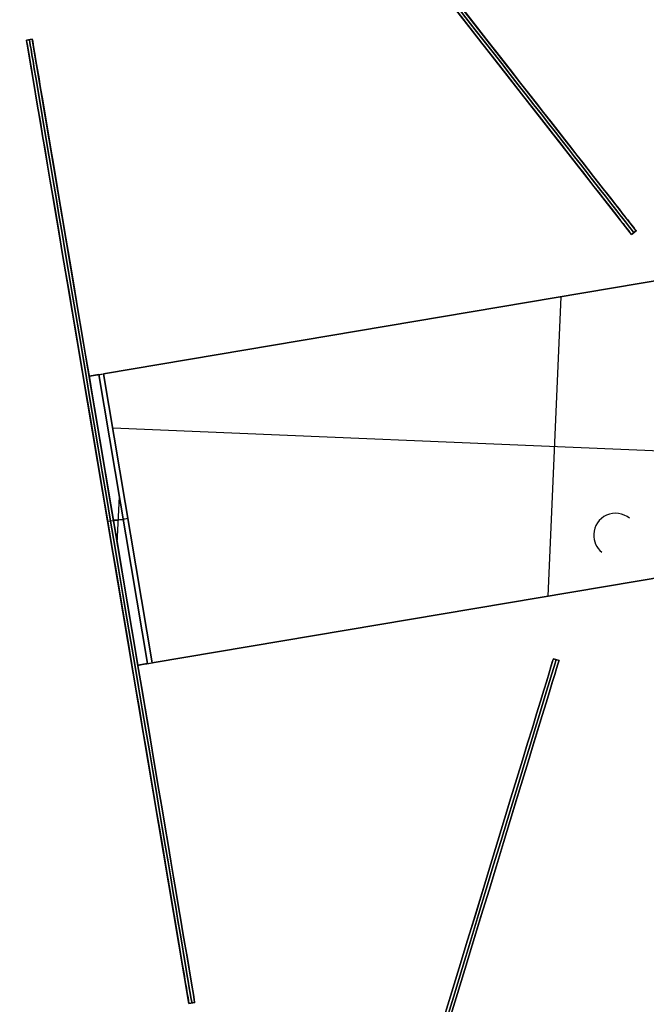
# Model space of a CAD drawing. Header units: millimetres. Extents: x -83 to 676, y -83 to 676.
# Tile 596 of 656: x 454 to 518, y 275 to 376. Entities that reach past the tile are written whole.
import ezdxf

# ---------------------------------------------------------------- set-up
doc = ezdxf.new("R2010")
doc.units = ezdxf.units.MM
doc.header["$MEASUREMENT"] = 0
doc.layers.add('IGES level 0', color=7, linetype='Continuous', true_color=0xff7878)

msp = doc.modelspace()

# ---------------------------------------------------------------- linework, layer by layer
at = {"layer": 'IGES level 0', "color": 6, "true_color": 0xff00ff}
for p, q in [((516.6, 354.25, -6), (405.78, 496.09, -6)), ((516.13, 353.88, -6), (405.31, 495.72, -6)), ((516.6, 354.25, -43.5), (516.13, 353.88, -43.5)), ((516.6, 354.25, -43.5), (516.13, 353.88, -43.5)), ((516.13, 353.88, 31.5), (516.6, 354.25, 31.5)), ((516.6, 354.25, -6), (516.13, 353.88, -6)), ((516.13, 353.88, 31.5), (516.6, 354.25, 31.5)), ((516.13, 353.88, 31.5), (516.13, 353.88, -43.5)), ((516.13, 353.88, -43.5), (516.13, 353.88, 31.5)), ((516.37, 354.07, -43.5), (516.37, 354.07, 31.5)), ((516.6, 354.25, 31.5), (516.6, 354.25, -43.5)), ((516.6, 354.25, 31.5), (516.6, 354.25, -43.5))]:
    msp.add_line(p, q, dxfattribs=at)
at = {"layer": 'IGES level 0', "color": 2, "true_color": 0xeded00}
for p, q in [((454.84, 373.88, 96.5), (454.25, 373.78, 96.5)), ((454.25, 373.78, -153.5), (454.84, 373.88, -153.5)), ((454.25, 373.78, -28.5), (454.84, 373.88, -28.5)), ((454.25, 373.78, -153.5), (454.84, 373.88, -153.5)), ((454.84, 373.88, 96.5), (454.25, 373.78, 96.5)), ((454.25, 373.78, -153.5), (454.25, 373.78, 96.5)), ((470.87, 275.17, -28.5), (454.25, 373.78, -28.5)), ((454.25, 373.78, 96.5), (454.25, 373.78, -153.5)), ((454.55, 373.83, -153.5), (454.55, 373.83, 96.5)), ((454.84, 373.88, -153.5), (454.84, 373.88, 96.5)), ((454.84, 373.88, -153.5), (454.84, 373.88, 96.5)), ((471.46, 275.27, -28.5), (454.84, 373.88, -28.5)), ((463.15, 324.58, -203.5), (462.56, 324.48, -203.5)), ((463.15, 324.58, 146.5), (462.56, 324.48, 146.5)), ((463.15, 324.58, -203.5), (463.15, 324.58, 146.5)), ((462.56, 324.48, -203.5), (462.56, 324.48, 146.5)), ((471.46, 275.27, -153.5), (470.87, 275.17, -153.5)), ((471.46, 275.27, -153.5), (470.87, 275.17, -153.5)), ((470.87, 275.17, 96.5), (471.46, 275.27, 96.5)), ((471.46, 275.27, -28.5), (470.87, 275.17, -28.5)), ((470.87, 275.17, 96.5), (471.46, 275.27, 96.5)), ((470.87, 275.17, 96.5), (470.87, 275.17, -153.5)), ((470.87, 275.17, -153.5), (470.87, 275.17, 96.5)), ((471.16, 275.22, -153.5), (471.16, 275.22, 96.5)), ((471.46, 275.27, 96.5), (471.46, 275.27, -153.5)), ((471.46, 275.27, 96.5), (471.46, 275.27, -153.5))]:
    msp.add_line(p, q, dxfattribs=at)
at = {"layer": 'IGES level 0', "color": 254, "true_color": 0xcad1ee}
for p, q in [((462.14, 339.62, 48), (549.41, 354.32, 48)), ((549.41, 354.32, 47), (462.14, 339.62, 47)), ((505.03, 346.84, 48), (505.03, 346.84, 47)), ((461.65, 339.53, 8), (460.66, 339.37, 8)), ((461.65, 339.53, 28), (460.66, 339.37, 28)), ((460.66, 339.37, 8), (460.66, 339.37, 46.5)), ((461.65, 339.53, 46.5), (461.65, 339.53, 8)), ((467.12, 310.03, 48), (554.39, 324.74, 48)), ((554.39, 324.74, 47), (467.12, 310.03, 47)), ((514.61, 325.34, 47), (514.61, 325.34, 48)), ((515.93, 324.84, 48), (515.93, 324.84, 47)), ((512.26, 323.18, 47), (512.26, 323.18, 48)), ((512.26, 323.18, 48), (512.26, 323.18, 47)), ((513.09, 321.34, 47), (513.09, 321.34, 48)), ((510.02, 317.26, 48), (510.02, 317.26, 47)), ((466.63, 309.95, 8), (465.64, 309.78, 8)), ((466.63, 309.95, 28), (465.64, 309.78, 28)), ((465.64, 309.78, 8), (465.64, 309.78, 46.5)), ((466.63, 309.95, 46.5), (466.63, 309.95, 8))]:
    msp.add_line(p, q, dxfattribs=at)
at = {"layer": 'IGES level 0', "color": 140, "true_color": 0x00ccff}
for p, q in [((549.41, 354.32, 48), (462.14, 339.62, 48)), ((549.41, 354.32, 47), (462.14, 339.62, 47)), ((507.61, 316.86, 48), (508.92, 347.5, 48)), ((507.61, 316.86, 47), (508.92, 347.5, 47)), ((460.66, 339.37, 8), (461.65, 339.53, 8)), ((460.66, 339.37, 46.5), (465.64, 309.78, 46.5)), ((465.64, 309.78, 46.5), (460.66, 339.37, 46.5)), ((460.66, 339.37, 46.5), (460.66, 339.37, 8)), ((460.66, 339.37, 8), (465.64, 309.78, 8)), ((465.64, 309.78, 27.25), (460.66, 339.37, 27.25)), ((465.64, 309.78, 8), (460.66, 339.37, 8)), ((461.65, 339.53, 46.5), (466.63, 309.95, 46.5)), ((461.65, 339.53, 8), (466.63, 309.95, 8)), ((461.65, 339.53, 46.5), (461.65, 339.53, 8)), ((461.65, 339.53, 8), (466.63, 309.95, 8)), ((466.63, 309.95, 46.5), (461.65, 339.53, 46.5)), ((466.63, 309.95, 27.25), (461.65, 339.53, 27.25)), ((462.14, 339.62, 48), (467.12, 310.03, 48)), ((467.12, 310.03, 48), (462.14, 339.62, 48)), ((462.14, 339.62, 47), (467.12, 310.03, 47)), ((467.12, 310.03, 47), (462.14, 339.62, 47)), ((463.07, 334.1, 48), (553.46, 330.25, 48)), ((463.07, 334.1, 47), (553.46, 330.25, 47)), ((463.54, 322.26, 8), (463.75, 327.06, 8)), ((464.16, 324.64, 8), (463.13, 324.68, 8)), ((463.15, 324.58, 8), (463.15, 324.58, 46.5)), ((464.14, 324.74, 8), (464.14, 324.74, 46.5)), ((467.12, 310.03, 48), (554.39, 324.74, 48)), ((467.12, 310.03, 47), (554.39, 324.74, 47)), ((514.61, 325.34, 47), (514.61, 325.34, 48)), ((515.93, 324.84, 48), (515.93, 324.84, 47)), ((512.26, 323.18, 48), (512.26, 323.18, 47)), ((512.26, 323.18, 47), (512.26, 323.18, 48)), ((513.09, 321.34, 47), (513.09, 321.34, 48)), ((466.63, 309.95, 8), (465.64, 309.78, 8)), ((465.64, 309.78, 8), (465.64, 309.78, 46.5)), ((466.63, 309.95, 8), (466.63, 309.95, 46.5))]:
    msp.add_line(p, q, dxfattribs=at)
at = {"layer": 'IGES level 0', "color": 5, "true_color": 0x1212ff}
for p, q in [((464.45, 166.96, -13.5), (508.14, 310.45, -13.5)), ((508.14, 310.45, -88.5), (508.14, 310.45, 61.5)), ((508.72, 310.27, 61.5), (508.14, 310.45, 61.5)), ((508.14, 310.45, 61.5), (508.14, 310.45, -88.5)), ((508.14, 310.45, -88.5), (508.72, 310.27, -88.5)), ((508.14, 310.45, -13.5), (508.72, 310.27, -13.5)), ((508.14, 310.45, -88.5), (508.72, 310.27, -88.5)), ((508.72, 310.27, 61.5), (508.14, 310.45, 61.5)), ((465.02, 166.78, -13.5), (508.72, 310.27, -13.5)), ((508.43, 310.36, -88.5), (508.43, 310.36, 61.5)), ((508.72, 310.27, -88.5), (508.72, 310.27, 61.5)), ((508.72, 310.27, -88.5), (508.72, 310.27, 61.5))]:
    msp.add_line(p, q, dxfattribs=at)
at = {"layer": 'IGES level 0', "color": 153, "true_color": 0x5393cf}
for centre, radius in [((296.5, 296.5), 296.5), ((296.5, 296.5, -1.2), 296.5), ((296.5, 296.5), 241), ((296.5, 296.5, -1.2), 241)]:
    msp.add_circle(centre, radius, dxfattribs=at)
at = {"layer": 'IGES level 0'}
for centre, radius in [((296.5, 296.5, 47), 296.5), ((296.5, 296.5), 296.5), ((296.5, 296.5, 47), 295.3), ((296.5, 296.5), 295.3)]:
    msp.add_circle(centre, radius, dxfattribs=at)
at = {"layer": 'IGES level 0', "color": 124, "true_color": 0x1aa180}
for centre, radius in [((296.5, 296.5, 47), 295), ((296.5, 296.5, 45.8), 295), ((296.5, 296.5, 47), 242.5), ((296.5, 296.5, 45.8), 242.5)]:
    msp.add_circle(centre, radius, dxfattribs=at)
at = {"layer": 'IGES level 0', "color": 31, "true_color": 0xffba87}
for centre, radius in [((296.5, 296.5), 242.2), ((296.5, 296.5, 47), 242.2), ((296.5, 296.5), 241), ((296.5, 296.5, 47), 241)]:
    msp.add_circle(centre, radius, dxfattribs=at)
at = {"layer": 'IGES level 0'}
for centre, radius, start, end in [((296.5, 296.5), 296.5, 45, 225), ((296.5, 296.5, 47), 296.5, 45, 225), ((296.5, 296.5, 23.5), 296.5, 45, 225), ((296.5, 296.5, 47), 295.3, 45, 225), ((296.5, 296.5), 295.3, 45, 225), ((296.5, 296.5, 23.5), 295.3, 45, 225), ((296.5, 296.5), 296.5, 225, 45), ((296.5, 296.5, 47), 296.5, 225, 45), ((296.5, 296.5, 23.5), 296.5, 225, 45), ((296.5, 296.5, 47), 295.3, 225, 45), ((296.5, 296.5), 295.3, 225, 45), ((296.5, 296.5, 23.5), 295.3, 225, 45)]:
    msp.add_arc(centre, radius, start, end, dxfattribs=at)
at = {"layer": 'IGES level 0', "color": 153, "true_color": 0x5393cf}
for centre, radius, start, end in [((296.5, 296.5, -1.2), 296.5, 345, 165), ((296.5, 296.5), 296.5, 345, 165), ((296.5, 296.5, -0.6), 296.5, 345, 165), ((296.5, 296.5, -1.2), 241, 345, 165), ((296.5, 296.5), 241, 345, 165), ((296.5, 296.5, -0.6), 241, 345, 165), ((296.5, 296.5, -1.2), 296.5, 165, 345), ((296.5, 296.5), 296.5, 165, 345), ((296.5, 296.5, -0.6), 296.5, 165, 345), ((296.5, 296.5, -1.2), 241, 165, 345), ((296.5, 296.5), 241, 165, 345), ((296.5, 296.5, -0.6), 241, 165, 345)]:
    msp.add_arc(centre, radius, start, end, dxfattribs=at)
at = {"layer": 'IGES level 0', "color": 124, "true_color": 0x1aa180}
for centre, radius, start, end in [((296.5, 296.5, 45.8), 295, 345, 165), ((296.5, 296.5, 47), 295, 345, 165), ((296.5, 296.5, 46.4), 295, 345, 165), ((296.5, 296.5, 45.8), 242.5, 345, 165), ((296.5, 296.5, 47), 242.5, 345, 165), ((296.5, 296.5, 46.4), 242.5, 345, 165), ((296.5, 296.5, 45.8), 295, 165, 345), ((296.5, 296.5, 47), 295, 165, 345), ((296.5, 296.5, 46.4), 295, 165, 345), ((296.5, 296.5, 45.8), 242.5, 165, 345), ((296.5, 296.5, 47), 242.5, 165, 345), ((296.5, 296.5, 46.4), 242.5, 165, 345)]:
    msp.add_arc(centre, radius, start, end, dxfattribs=at)
at = {"layer": 'IGES level 0', "color": 31, "true_color": 0xffba87}
for centre, radius, start, end in [((296.5, 296.5), 242.2, 315, 135), ((296.5, 296.5, 47), 242.2, 315, 135), ((296.5, 296.5, 23.5), 242.2, 315, 135), ((296.5, 296.5, 47), 241, 315, 135), ((296.5, 296.5), 241, 315, 135), ((296.5, 296.5, 23.5), 241, 315, 135), ((296.5, 296.5), 242.2, 135, 315), ((296.5, 296.5, 47), 242.2, 135, 315), ((296.5, 296.5, 23.5), 242.2, 135, 315), ((296.5, 296.5, 47), 241, 135, 315), ((296.5, 296.5), 241, 135, 315), ((296.5, 296.5, 23.5), 241, 135, 315)]:
    msp.add_arc(centre, radius, start, end, dxfattribs=at)
at = {"layer": 'IGES level 0', "color": 6, "true_color": 0xff00ff, "extrusion": (0.788011, 0.615661, 0)}
for centre, start, end in [((51.1, -43.5, 624.89), 180, 0), ((51.1, 31.5, 624.89), 0, 180)]:
    msp.add_arc(centre, 90, start, end, dxfattribs=at)
at = {"layer": 'IGES level 0', "color": 6, "true_color": 0xff00ff, "extrusion": (0.788011, 0.615661, -7.55105e-15)}
msp.add_arc((51.1, -43.5, 625.19), 90, 180, 360, dxfattribs=at)
at = {"layer": 'IGES level 0', "color": 6, "true_color": 0xff00ff, "extrusion": (0.788011, 0.615661, 7.15806e-15)}
msp.add_arc((51.1, 31.5, 625.19), 90, 0, 180, dxfattribs=at)
at = {"layer": 'IGES level 0', "color": 6, "true_color": 0xff00ff, "extrusion": (0.788011, 0.615661, 1.5439e-15)}
msp.add_arc((51.1, 31.5, 625.19), 90, 0, 180, dxfattribs=at)
at = {"layer": 'IGES level 0', "color": 6, "true_color": 0xff00ff, "extrusion": (0.788011, 0.615661, -1.57197e-15)}
msp.add_arc((51.1, -43.5, 625.19), 90, 180, 0, dxfattribs=at)
at = {"layer": 'IGES level 0', "color": 6, "true_color": 0xff00ff, "extrusion": (0.788011, 0.615661, 1.03862e-15)}
msp.add_arc((51.1, 31.5, 624.59), 90, 0, 180, dxfattribs=at)
msp.add_arc((51.1, 31.5, 624.59), 90, 0, 180, dxfattribs=at)
at = {"layer": 'IGES level 0', "color": 6, "true_color": 0xff00ff, "extrusion": (0.788011, 0.615661, -1.03862e-15)}
msp.add_arc((51.1, -43.5, 624.59), 90, 180, 0, dxfattribs=at)
msp.add_arc((51.1, -43.5, 624.59), 90, 180, 0, dxfattribs=at)
at = {"layer": 'IGES level 0', "color": 2, "true_color": 0xeded00, "extrusion": (0.986104, 0.166132, 1.4893e-15)}
msp.add_arc((243.12, 96.5, 510.04), 50, 0, 180, dxfattribs=at)
msp.add_arc((243.12, 96.5, 510.04), 50, 0, 180, dxfattribs=at)
at = {"layer": 'IGES level 0', "color": 2, "true_color": 0xeded00, "extrusion": (0.986104, 0.166132, -1.47793e-15)}
msp.add_arc((243.12, -153.5, 510.04), 50, 180, 0, dxfattribs=at)
msp.add_arc((243.12, -153.5, 510.04), 50, 180, 0, dxfattribs=at)
at = {"layer": 'IGES level 0', "color": 2, "true_color": 0xeded00, "extrusion": (0.986104, 0.166132, 0)}
for centre, start, end in [((243.12, -153.5, 510.34), 180, 0), ((243.12, 96.5, 510.34), 0, 180)]:
    msp.add_arc(centre, 50, start, end, dxfattribs=at)
at = {"layer": 'IGES level 0', "color": 2, "true_color": 0xeded00, "extrusion": (0.986104, 0.166132, -6.27551e-15)}
msp.add_arc((243.12, -153.5, 510.64), 50, 180, 0, dxfattribs=at)
at = {"layer": 'IGES level 0', "color": 2, "true_color": 0xeded00, "extrusion": (0.986104, 0.166132, 5.72982e-15)}
msp.add_arc((243.12, 96.5, 510.64), 50, 360, 180, dxfattribs=at)
at = {"layer": 'IGES level 0', "color": 2, "true_color": 0xeded00, "extrusion": (0.986104, 0.166132, 2.13731e-15)}
msp.add_arc((243.12, 96.5, 510.64), 50, 0, 180, dxfattribs=at)
at = {"layer": 'IGES level 0', "color": 2, "true_color": 0xeded00, "extrusion": (0.986104, 0.166132, -2.13731e-15)}
msp.add_arc((243.12, -153.5, 510.64), 50, 180, 0, dxfattribs=at)
at = {"layer": 'IGES level 0', "color": 254, "true_color": 0xcad1ee, "extrusion": (-0.166132, 0.986104, 5.18045e-14)}
msp.add_arc((-512.14, 46.5, 258.12), 1.5, 0, 90, dxfattribs=at)
at = {"layer": 'IGES level 0', "color": 140, "true_color": 0x00ccff, "extrusion": (-0.166132, 0.986104, 4.43324e-13)}
msp.add_arc((-512.14, 46.5, 258.12), 1.5, 360, 90, dxfattribs=at)
at = {"layer": 'IGES level 0', "color": 254, "true_color": 0xcad1ee, "extrusion": (-0.166132, 0.986104, 9.37658e-13)}
msp.add_arc((-512.14, 46.5, 258.12), 0.5, 360, 90, dxfattribs=at)
at = {"layer": 'IGES level 0', "color": 140, "true_color": 0x00ccff, "extrusion": (-0.166132, 0.986104, 9.37658e-13)}
msp.add_arc((-512.14, 46.5, 258.12), 0.5, 360, 90, dxfattribs=at)
at = {"layer": 'IGES level 0', "color": 140, "true_color": 0x00ccff, "extrusion": (-0.166132, 0.986104, 3.52998e-11)}
msp.add_arc((-512.14, 46.5, 243.12), 1.5, 360, 90, dxfattribs=at)
at = {"layer": 'IGES level 0', "color": 140, "true_color": 0x00ccff, "extrusion": (-0.166132, 0.986104, 2.41016e-11)}
msp.add_arc((-512.14, 46.5, 243.12), 0.5, 360, 90, dxfattribs=at)
at = {"layer": 'IGES level 0', "color": 254, "true_color": 0xcad1ee}
for centre, start, end in [((514.51, 323.09, 48), 50.9491, 177.563), ((514.51, 323.09, 47), 50.9491, 177.563), ((514.51, 323.09, 47.5), 50.9491, 177.563), ((514.51, 323.09, 48), 177.563, 230.9489), ((514.51, 323.09, 47), 177.563, 230.9489), ((514.51, 323.09, 47.5), 177.563, 230.9489)]:
    msp.add_arc(centre, 2.25, start, end, dxfattribs=at)
at = {"layer": 'IGES level 0', "color": 140, "true_color": 0x00ccff}
for centre, start, end in [((514.51, 323.09, 47), 50.9489, 177.563), ((514.51, 323.09, 48), 50.9489, 177.563), ((514.51, 323.09, 47.5), 50.9489, 177.563), ((514.51, 323.09, 47), 177.563, 230.9491), ((514.51, 323.09, 48), 177.563, 230.9491), ((514.51, 323.09, 47.5), 177.563, 230.9491)]:
    msp.add_arc(centre, 2.25, start, end, dxfattribs=at)
at = {"layer": 'IGES level 0', "color": 5, "true_color": 0x1212ff, "extrusion": (0.956626, -0.29132, 4.85064e-16)}
msp.add_arc((370.02, 61.5, 395.66), 75, 0, 180, dxfattribs=at)
msp.add_arc((370.02, 61.5, 395.66), 75, 0, 180, dxfattribs=at)
at = {"layer": 'IGES level 0', "color": 5, "true_color": 0x1212ff, "extrusion": (0.956626, -0.29132, -4.85064e-16)}
msp.add_arc((370.02, -88.5, 395.66), 75, 180, 360, dxfattribs=at)
msp.add_arc((370.02, -88.5, 395.66), 75, 180, 360, dxfattribs=at)
at = {"layer": 'IGES level 0', "color": 5, "true_color": 0x1212ff, "extrusion": (0.956626, -0.29132, 0)}
for centre, start, end in [((370.02, -88.5, 395.96), 180, 0), ((370.02, 61.5, 395.96), 0, 180)]:
    msp.add_arc(centre, 75, start, end, dxfattribs=at)
at = {"layer": 'IGES level 0', "color": 5, "true_color": 0x1212ff, "extrusion": (0.956626, -0.29132, -7.3568e-15)}
msp.add_arc((370.02, -88.5, 396.26), 75, 180, 0, dxfattribs=at)
at = {"layer": 'IGES level 0', "color": 5, "true_color": 0x1212ff, "extrusion": (0.956626, -0.29132, 6.993e-15)}
msp.add_arc((370.02, 61.5, 396.26), 75, 0, 180, dxfattribs=at)
at = {"layer": 'IGES level 0', "color": 5, "true_color": 0x1212ff, "extrusion": (0.956626, -0.29132, 1.61688e-16)}
msp.add_arc((370.02, 61.5, 396.26), 75, 360, 180, dxfattribs=at)
at = {"layer": 'IGES level 0', "color": 5, "true_color": 0x1212ff, "extrusion": (0.956626, -0.29132, -1.81899e-16)}
msp.add_arc((370.02, -88.5, 396.26), 75, 180, 360, dxfattribs=at)
at = {"layer": 'IGES level 0', "color": 254, "true_color": 0xcad1ee, "extrusion": (-0.166132, 0.986104, -1.49014e-08)}
msp.add_arc((-512.14, 46.5, 228.12), 1.5, 0, 90, dxfattribs=at)
at = {"layer": 'IGES level 0', "color": 140, "true_color": 0x00ccff, "extrusion": (-0.166132, 0.986104, -1.49014e-08)}
msp.add_arc((-512.14, 46.5, 228.12), 1.5, 0, 90, dxfattribs=at)
at = {"layer": 'IGES level 0', "color": 254, "true_color": 0xcad1ee, "extrusion": (-0.166132, 0.986104, 1.48997e-08)}
msp.add_arc((-512.14, 46.5, 228.12), 0.5, 360, 90, dxfattribs=at)
at = {"layer": 'IGES level 0', "color": 140, "true_color": 0x00ccff, "extrusion": (-0.166132, 0.986104, -1.4901e-08)}
msp.add_arc((-512.14, 46.5, 228.12), 0.5, 0, 90, dxfattribs=at)

doc.saveas('drawing.dxf')
